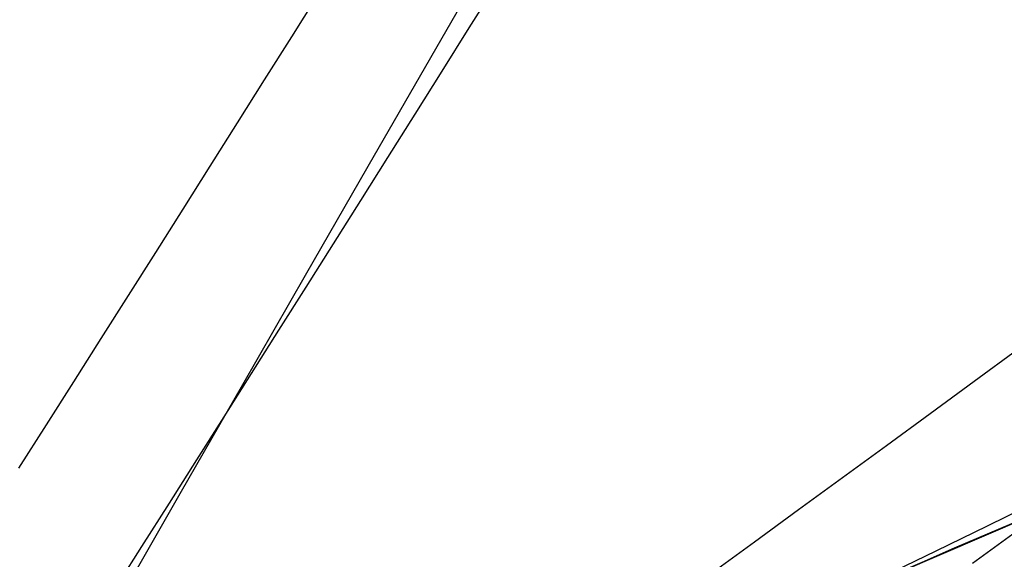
# Model space of a CAD drawing. Header units: metres. Extents: x 209848 to 209928, y 1182430 to 1182563.
# Tile 1044 of 1056: x 209853.77 to 209855.79, y 1182509.01 to 1182510.12. Entities that reach past the tile are written whole.
import ezdxf

# ---------------------------------------------------------------- set-up
doc = ezdxf.new("R2010")
doc.units = ezdxf.units.M
doc.header["$MEASUREMENT"] = 0
doc.linetypes.add('DGN Style 2', pattern=[15.036391, 9.021834, -6.014556])
doc.layers.get('0').update_dxf_attribs({"color": 254})

# ---------------------------------------------------------------- blocks, each defined once
blk = doc.blocks.new('*U2')
at = {"color": 40, "linetype": 'Continuous'}
blk.add_line((4.232, 9.9243), (4.4989, 10.0388), dxfattribs=at)
blk = doc.blocks.new('*U3')
at = {"color": 40, "linetype": 'Continuous'}
blk.add_line((4.2565, 9.9352), (4.4701, 10.0273), dxfattribs=at)
blk = doc.blocks.new('*U4')
at = {"color": 40, "linetype": 'Continuous'}
for p, q in [((4.381, 9.9894), (4.5312, 10.0524)), ((4.2318, 9.9241), (4.381, 9.9894))]:
    blk.add_line(p, q, dxfattribs=at)
blk = doc.blocks.new('*U5')
at = {"color": 40, "linetype": 'Continuous'}
for p, q in [((4.347, 9.975), (4.4876, 10.0346)), ((4.2075, 9.9134), (4.347, 9.975))]:
    blk.add_line(p, q, dxfattribs=at)
blk = doc.blocks.new('*U6')
at = {"color": 40, "linetype": 'Continuous'}
for p, q in [((4.4194, 10.0058), (4.535, 10.0539)), ((4.3048, 9.9565), (4.4194, 10.0058)), ((4.1912, 9.9059), (4.3048, 9.9565))]:
    blk.add_line(p, q, dxfattribs=at)
blk = doc.blocks.new('*U7')
at = {"color": 40, "linetype": 'Continuous'}
for p, q in [((4.4147, 10.0205), (4.5201, 10.0718)), ((4.3088, 9.969), (4.4147, 10.0205)), ((4.203, 9.9174), (4.3088, 9.969))]:
    blk.add_line(p, q, dxfattribs=at)
blk = doc.blocks.new('*U8')
at = {"color": 40, "linetype": 'Continuous'}
for p, q in [((4.3873, 10.3177), (4.4772, 10.3836)), ((4.2971, 10.2517), (4.3873, 10.3177)), ((4.2069, 10.1858), (4.2971, 10.2517)), ((4.1164, 10.1197), (4.2069, 10.1858)), ((4.026, 10.0537), (4.1164, 10.1197)), ((3.9351, 9.9875), (4.026, 10.0537)), ((3.8444, 9.9214), (3.9351, 9.9875))]:
    blk.add_line(p, q, dxfattribs=at)
at = {"color": 3, "linetype": 'Continuous'}
blk.add_line((4.3839, 9.9435), (4.4742, 10.0095), dxfattribs=at)
blk = doc.blocks.new('*U9')
at = {"color": 3, "linetype": 'Continuous'}
for p, q in [((3.3483, 11.0454), (3.404, 11.1343)), ((3.2926, 10.9564), (3.3483, 11.0454)), ((3.2368, 10.8675), (3.2926, 10.9564)), ((3.1809, 10.7786), (3.2368, 10.8675)), ((3.1249, 10.6896), (3.1809, 10.7786)), ((3.0689, 10.6006), (3.1249, 10.6896)), ((3.0127, 10.5117), (3.0689, 10.6006)), ((2.9565, 10.4227), (3.0127, 10.5117)), ((2.9003, 10.3337), (2.9565, 10.4227)), ((2.8439, 10.2448), (2.9003, 10.3337)), ((2.7874, 10.1558), (2.8439, 10.2448)), ((2.7309, 10.0668), (2.7874, 10.1558)), ((2.6743, 9.9778), (2.7309, 10.0668)), ((2.6176, 9.8888), (2.6743, 9.9778))]:
    blk.add_line(p, q, dxfattribs=at)
at = {"color": 40, "linetype": 'Continuous'}
for p, q in [((2.9827, 11.0271), (3.0385, 11.1159)), ((2.927, 10.9383), (2.9827, 11.0271)), ((2.8711, 10.8495), (2.927, 10.9383)), ((2.8151, 10.7607), (2.8711, 10.8495)), ((2.7591, 10.6719), (2.8151, 10.7607)), ((2.703, 10.5831), (2.7591, 10.6719)), ((2.6468, 10.4943), (2.703, 10.5831)), ((2.5906, 10.4055), (2.6468, 10.4943)), ((2.5342, 10.3166), (2.5906, 10.4055)), ((2.4778, 10.2278), (2.5342, 10.3166)), ((2.4213, 10.139), (2.4778, 10.2278))]:
    blk.add_line(p, q, dxfattribs=at)
blk = doc.blocks.new('ATTEMP')
at = {"color": 5, "linetype": 'Continuous', "flags": 128}
blk.add_lwpolyline([(-6.1459, 9.4102), (-6.0165, 9.6359), (-5.8872, 9.8613), (-5.758, 10.0864), (-5.6288, 10.3113), (-5.4998, 10.5359), (-5.3708, 10.7603), (-5.2419, 10.9845), (-5.113, 11.2085)], dxfattribs=at)
at = {"color": 1, "linetype": 'DGN Style 2', "flags": 128}
blk.add_lwpolyline([(-9.7362, 0.0008), (-9.7322, 0.2629), (-9.7205, 0.5268), (-9.7009, 0.7915), (-9.6735, 1.0566), (-9.6382, 1.322), (-9.5952, 1.5872), (-9.5444, 1.852), (-9.4859, 2.1162), (-9.4196, 2.3794), (-9.3456, 2.6414), (-9.264, 2.902), (-9.1747, 3.1608), (-9.0779, 3.4176), (-8.9736, 3.6721), (-8.8619, 3.9241), (-8.7428, 4.1734), (-8.6164, 4.4197), (-8.4855, 4.6597), (-8.3555, 4.8953), (-8.2253, 5.1302), (-8.0951, 5.3643), (-7.9648, 5.5978), (-7.8346, 5.8306), (-7.7043, 6.0627), (-7.574, 6.2943), (-7.4438, 6.5253), (-7.3136, 6.7557), (-7.1835, 6.9856), (-7.0534, 7.215), (-6.9233, 7.4439), (-6.7934, 7.6724), (-6.6635, 7.9005), (-6.5336, 8.1281), (-6.4039, 8.3554), (-6.2742, 8.5823), (-6.1446, 8.8089), (-6.0151, 9.0351), (-5.8857, 9.261), (-5.7563, 9.4866), (-5.627, 9.712), (-5.4978, 9.937), (-5.3687, 10.1619), (-5.2397, 10.3864), (-5.1107, 10.6108), (-4.9818, 10.8349), (-4.853, 11.0588), (-4.7242, 11.2826), (-4.5955, 11.5061), (-4.4669, 11.7295), (-4.3384, 11.9527), (-4.2099, 12.1757), (-4.0815, 12.3986), (-3.9531, 12.6214), (-3.8248, 12.844), (-3.6965, 13.0664), (-3.5683, 13.2888), (-3.4402, 13.511), (-3.3121, 13.7332), (-3.184, 13.9552), (-3.056, 14.1771), (-2.9281, 14.399), (-2.8001, 14.6207), (-2.6722, 14.8423), (-2.5444, 15.0639), (-2.4166, 15.2854), (-2.2888, 15.5068), (-2.1611, 15.7282), (-2.0334, 15.9495), (-1.9057, 16.1707), (-1.7781, 16.3918), (-1.6505, 16.6129), (-1.5229, 16.834), (-1.3953, 17.055), (-1.2678, 17.2759), (-1.1403, 17.4968), (-1.0128, 17.7177), (-0.8854, 17.9385), (-0.7579, 18.1592), (-0.6305, 18.38), (-0.5031, 18.6007), (-0.3757, 18.8213), (-0.2484, 19.0419), (-0.121, 19.2625), (0.0063, 19.4831), (0.1336, 19.7036), (0.2609, 19.9241), (0.3882, 20.1446), (0.5155, 20.3651), (0.6427, 20.5855), (0.77, 20.8059), (0.8972, 21.0263), (1.0245, 21.2466), (1.1517, 21.467), (1.2789, 21.6873), (1.4061, 21.9076), (1.5332, 22.1279), (1.6604, 22.3482), (1.7876, 22.5685), (1.9147, 22.7887), (2.0419, 23.009), (2.169, 23.2292), (2.2962, 23.4494), (2.4233, 23.6696), (2.5504, 23.8898), (2.6775, 24.1099), (2.8046, 24.3301), (2.9317, 24.5503), (3.0588, 24.7704), (3.1859, 24.9905), (3.313, 25.2107), (3.4401, 25.4308), (3.5672, 25.6509), (3.6943, 25.871), (3.8213, 26.0911), (3.9484, 26.3112), (4.0755, 26.5313), (4.2025, 26.7514), (4.3296, 26.9714), (4.4567, 27.1915), (4.5837, 27.4116), (4.7108, 27.6316), (4.8378, 27.8517), (4.9649, 28.0717), (5.0919, 28.2918), (5.2189, 28.5118), (5.346, 28.7318), (5.473, 28.9519), (5.6, 29.1719), (5.7271, 29.3919), (5.8541, 29.6119), (5.9811, 29.832), (6.1082, 30.052), (6.2352, 30.272), (6.3622, 30.492), (6.4892, 30.712), (6.6162, 30.932), (6.7433, 31.152), (6.8703, 31.372), (6.9973, 31.592), (7.1243, 31.812), (7.2513, 32.032), (7.3783, 32.252), (7.5054, 32.472), (7.6324, 32.692), (7.7594, 32.912), (7.8864, 33.132), (8.0134, 33.3519), (8.1404, 33.5719), (8.2674, 33.7919), (8.3944, 34.0119), (8.5214, 34.2319), (8.6484, 34.4519), (8.7754, 34.6718), (8.9024, 34.8918), (9.0294, 35.1118), (9.1564, 35.3318), (9.2834, 35.5517), (9.4104, 35.7717), (9.5374, 35.9917), (9.6644, 36.2117), (9.7914, 36.4316), (9.9184, 36.6516), (10.0454, 36.8716), (10.1724, 37.0915), (10.2994, 37.3115), (10.4264, 37.5315), (10.5534, 37.7514), (10.6804, 37.9714), (10.8074, 38.1914), (10.9344, 38.4113), (11.0614, 38.6313), (11.1884, 38.8513), (11.3154, 39.0712), (11.4424, 39.2912), (11.5694, 39.5112), (11.6964, 39.7311), (11.8234, 39.9511), (11.9504, 40.1711), (12.0774, 40.391), (12.2044, 40.611), (12.3314, 40.8309), (12.4584, 41.0509), (12.5854, 41.2709), (12.7124, 41.4908), (12.8394, 41.7108), (12.9664, 41.9308), (13.0934, 42.1507), (13.2204, 42.3707), (13.3474, 42.5906), (13.4743, 42.8106), (13.6013, 43.0306), (13.7283, 43.2505), (13.8553, 43.4705), (13.9823, 43.6904), (14.1093, 43.9104), (14.2363, 44.1304), (14.3633, 44.3503), (14.4903, 44.5703), (14.6173, 44.7902), (14.7443, 45.0102), (14.8713, 45.2302), (14.9983, 45.4501), (15.1253, 45.6701), (15.2523, 45.89), (15.3793, 46.11), (15.5062, 46.3299), (15.6332, 46.5499), (15.7602, 46.7699), (15.8872, 46.9898), (16.0142, 47.2098), (16.1412, 47.4297), (16.2682, 47.6497), (16.3952, 47.8697), (16.5222, 48.0896), (16.6492, 48.3096), (16.7762, 48.5295), (16.9032, 48.7495), (17.0302, 48.9694), (17.1572, 49.1894), (17.2841, 49.4094), (17.4111, 49.6293), (17.5381, 49.8493), (17.6651, 50.0692), (17.7921, 50.2892), (17.9191, 50.5091), (18.0461, 50.7291), (18.1731, 50.9491), (18.3001, 51.169), (18.4271, 51.389), (18.5541, 51.6089), (18.6811, 51.8289), (18.8081, 52.0489), (18.935, 52.2688), (19.062, 52.4888), (19.189, 52.7087), (19.316, 52.9287), (19.443, 53.1486), (19.57, 53.3686), (19.697, 53.5886), (19.824, 53.8085), (19.951, 54.0285), (20.078, 54.2484), (20.205, 54.4684), (20.332, 54.6883), (20.459, 54.9083), (20.586, 55.1283), (20.7129, 55.3482), (20.8399, 55.5682), (20.9669, 55.7881), (21.0939, 56.0081), (21.2209, 56.228), (21.3479, 56.448), (21.4749, 56.668), (21.6019, 56.8879), (21.7289, 57.1079), (21.8559, 57.3278), (21.9829, 57.5478), (22.1099, 57.7677), (22.2369, 57.9877), (22.3638, 58.2077), (22.4908, 58.4276), (22.6178, 58.6476), (22.7448, 58.8675), (22.8718, 59.0875), (22.9988, 59.3074), (23.1258, 59.5274), (23.2528, 59.7474), (23.3798, 59.9673), (23.5068, 60.1873), (23.6338, 60.4072), (23.7608, 60.6272), (23.8878, 60.8471), (24.0147, 61.0671), (24.1417, 61.2871), (24.2687, 61.507), (24.3957, 61.727), (24.5227, 61.9469), (24.6497, 62.1669), (24.7767, 62.3868), (24.9037, 62.6068), (25.0307, 62.8268), (25.1577, 63.0467), (25.2847, 63.2667), (25.4117, 63.4866), (25.5387, 63.7066), (25.6656, 63.9265), (25.7926, 64.1465), (25.8582, 64.2601)], dxfattribs=at)
at = {"color": 3, "linetype": 'Continuous'}
for name in ['*U9', '*U8', '*U7', '*U6', '*U5', '*U4', '*U3', '*U2']:
    blk.add_blockref(name, (-8.5112, 0), dxfattribs=at)

msp = doc.modelspace()

# ---------------------------------------------------------------- block references
at = {"color": 1, "linetype": 'DGN Style 2'}
msp.add_blockref('ATTEMP', (209859.8559, 1182499.0611), dxfattribs=at)

doc.saveas('drawing.dxf')
